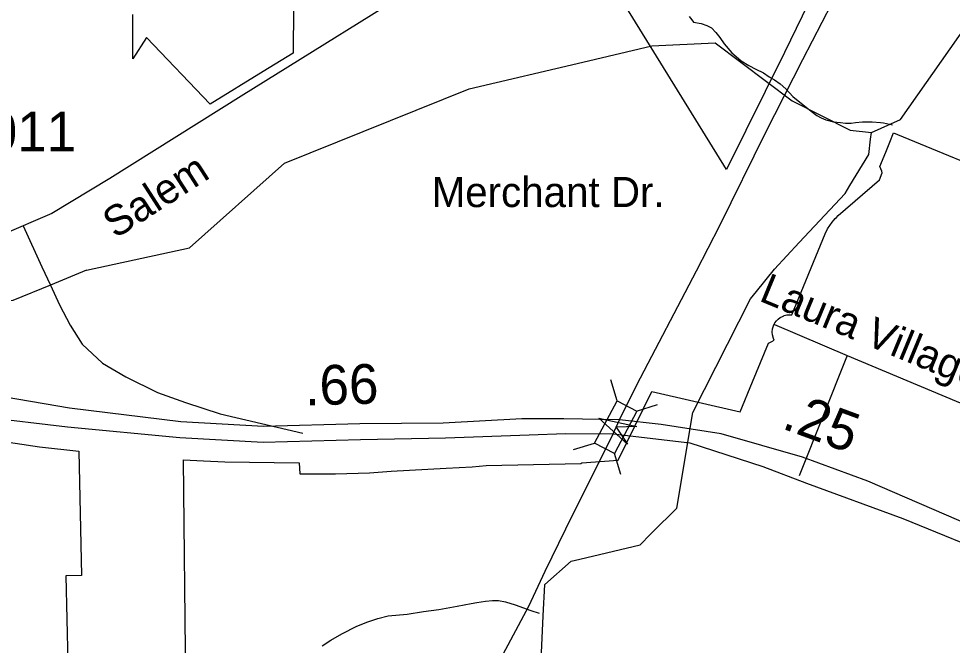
# Model space of a CAD drawing. Extents: x 2001466 to 2224147, y 644118 to 847247.
# Drawn here: x 2045719 to 2048661, y 726812 to 728784 of the extents above; entities that cross this region are included whole.
import ezdxf

# ---------------------------------------------------------------- set-up
doc = ezdxf.new("R2010")
doc.units = 0
for name, color, linetype in [('Exist Boundary Political City Limit New', 7, 'Continuous'), ('Exist Boundary Political City Limit New Hole', 7, 'Continuous'), ('Exist Hydrographic Creek Single Shore', 7, 'Continuous'), ('Exist Hydrographic Misc Water Feature', 7, 'Continuous'), ('Exist Railroad Mainline', 7, 'Continuous'), ('Exist Road Non-System Type 51', 7, 'Continuous'), ('Exist Road Non-System Type 51 Label', 7, 'Continuous'), ('Exist Road Primary US Divided Attributed', 7, 'Continuous'), ('Exist Road Primary US Mileage Hundredths English Label', 7, 'Continuous'), ('Exist Road Primary US Structure RailRoad Attributed CELL', 7, 'Continuous'), ('Exist Road Secondary Structure Standard Bridge CELL', 7, 'Continuous'), ('Exist Road Secondary Type 51 Attributed', 7, 'Continuous'), ('Exist Road Secondary Type 51 Label', 7, 'Continuous'), ('Exist Road Secondary Type 51 Number Label', 7, 'Continuous'), ('Map Preparation Boundary City Limit Buffer Line', 7, 'Continuous')]:
    doc.layers.add(name, color=color, linetype=linetype)

msp = doc.modelspace()

# ---------------------------------------------------------------- linework, layer by layer
at = {"layer": 'Exist Boundary Political City Limit New'}
for points in [[(2046246.1, 726695), (2046238.6, 727395.4), (2046301.4, 727392.6), (2046368.8, 727389.7), (2046524.1, 727387.2), (2046603.5, 727385.9), (2046605.1, 727351.1), (2046655.8, 727351.4), (2046717.6, 727351.9), (2046825.1, 727355.1), (2046893.1, 727359.4), (2047066.8, 727369.2), (2047147.9, 727373.9), (2047192.6, 727377.4), (2047490.2, 727384.4), (2047494.2, 727385.8), (2047608.5, 727394.6), (2047714.4, 727610.4), (2047993.2, 727547.1), (2048031.8, 727640.8), (2048081.8, 727762.6), (2048093, 727768.4), (2048099.9, 727772), (2048097.5, 727777.8), (2048094.6, 727788.8), (2048094, 727797.6), (2048094.9, 727807.4), (2048096.8, 727814.6), (2048099.1, 727820.4), (2048102.4, 727826.4), (2048107.2, 727833.1), (2048112.6, 727838.6), (2048118.6, 727843.2), (2048125.8, 727846.9), (2048130.6, 727849.1), (2048131.9, 727849.5), (2048139.6, 727851.5), (2048146.2, 727852.3), (2048155.8, 727852), (2048260.4, 728106.4), (2048268.4, 728122.3), (2048275.2, 728133.6), (2048282.9, 728143.9), (2048287.8, 728149.6), (2048292.2, 728154.8), (2048295.9, 728158.4), (2048301.8, 728164.1), (2048431.4, 728277.1), (2048440.6, 728299.3), (2048438.6, 728304), (2048432.5, 728318.7), (2048451.2, 728364.2), (2048463.9, 728395.1), (2048476.2, 728425.1), (2048488.8, 728419.9), (2048850.9, 728270.9)], [(2045115.2, 726677.4), (2045124.4, 727003.2), (2045126.5, 727069.5), (2045180.2, 727069.8), (2045200.2, 727363.2), (2045236.8, 727370.8), (2045252.4, 727460.7), (2045173.6, 727474.4), (2045182.8, 727521.4), (2045404.9, 727484.6), (2045406.5, 727494.4), (2045498, 727479.2), (2045785, 727436.8), (2045909, 727423.2), (2045917.8, 727031.3)], [(2045917.8, 727031.3), (2045867.9, 727030), (2045877.9, 726621.1)]]:
    msp.add_lwpolyline(points, dxfattribs=at)
at = {"layer": 'Exist Boundary Political City Limit New Hole'}
for points in [[(2047968.4, 729542.4), (2047987.6, 729465), (2048187.1, 729590.6), (2048300.1, 729359.7), (2048386.8, 729179.6), (2048312.4, 729040.6), (2048245.4, 728909.6), (2048188.6, 728792.3), (2048132.1, 728678.1), (2047949.2, 728308.9), (2047500, 729037.2), (2047436.2, 729141.6), (2047500, 729182.6), (2047735.4, 729327.1), (2047743.4, 729314), (2047859, 729385.3), (2047797, 729479.1), (2047671.1, 729680.5), (2047907.6, 729796.2), (2047968.4, 729542.4)], [(2046585.9, 728965.2), (2046584.2, 728675.4), (2046489.8, 728617.5), (2046322.8, 728515.4), (2046121.8, 728724.7), (2046079.1, 728657.9), (2046079.5, 728797.7)]]:
    msp.add_lwpolyline(points, dxfattribs=at)
at = {"layer": 'Exist Hydrographic Creek Single Shore'}
msp.add_lwpolyline([(2048406.1, 728425.5), (2048498.2, 728466.3), (2048838.2, 728951.5), (2049155.2, 729168.2), (2049396.1, 729251.8), (2049746.1, 729211.9), (2050021.1, 729285), (2050296.1, 729285.9), (2050471.2, 729187.3), (2050843.5, 729097.3)], dxfattribs=at)
at = {"layer": 'Exist Hydrographic Misc Water Feature'}
for p, q in [((2048403.7, 728405), (2048406.1, 728425.5)), ((2048100.8, 727996.1), (2048178.9, 728079.5)), ((2045932.8, 727992), (2045819.3, 727945.3)), ((2048044, 727925.2), (2048100.8, 727996.1)), ((2047710.4, 727161.2), (2047715.9, 727166.6)), ((2047366.5, 726787.6), (2047372.3, 726904.2))]:
    msp.add_line(p, q, dxfattribs=at)
for points in [[(2047832, 728790.6), (2047840, 728780.5), (2047845.9, 728772.7)], [(2047845.9, 728772.7), (2047869.9, 728768.6), (2047888.2, 728762.6), (2047902.1, 728754.8), (2047916.3, 728740.9), (2047928.2, 728725), (2047942.3, 728705), (2047966.1, 728677), (2047980, 728664.7), (2047996, 728650.9), (2048020.2, 728637.1), (2048042.4, 728624.8), (2048066.4, 728613.1), (2048084.2, 728601.1), (2048100.4, 728591.3), (2048118.4, 728579.2), (2048136.7, 728563.1), (2048158.4, 728539.1), (2048180.6, 728521.1), (2048200.5, 728505.1), (2048216.5, 728493.4), (2048234.5, 728479.3), (2048248.4, 728471.5), (2048262.6, 728465.3), (2048286.8, 728459.6), (2048308.5, 728457.5), (2048324.3, 728455.5), (2048342.8, 728455.6), (2048356.5, 728457.5), (2048378.7, 728459.5), (2048394.2, 728459.5), (2048408.4, 728459.8), (2048434.8, 728457.8), (2048444.3, 728456), (2048472.6, 728450.1)], [(2045932.8, 727992), (2046257.2, 728062.6), (2046557.2, 728328.8), (2047139.1, 728563), (2047497.1, 728647.6), (2047714.1, 728698.9), (2047914.2, 728707.9), (2048156.2, 728525.8), (2048339.1, 728433.5), (2048406.1, 728425.5)], [(2048338.8, 728259.5), (2048398.1, 728356.8), (2048403.7, 728405)], [(2048178.9, 728079.5), (2048323.1, 728233.7), (2048338.8, 728259.5)], [(2045819.3, 727945.3), (2045701.1, 727896.8), (2045401.1, 727873.3)], [(2047715.9, 727166.6), (2047793.2, 727243.8), (2047843.1, 727544.6), (2048025.1, 727901.8), (2048044, 727925.2)], [(2047487.1, 727083), (2047677.2, 727128), (2047710.4, 727161.2)], [(2047372.3, 726904.2), (2047377.2, 727002.9), (2047460.2, 727076.6), (2047487.1, 727083)], [(2046675.5, 726809.7), (2046703.2, 726827.8), (2046737.2, 726847.8), (2046785.4, 726872.1), (2046819.2, 726886.1), (2046851, 726896.2), (2046883.4, 726904.3), (2046943.1, 726910.3), (2046995, 726918.6), (2047043.2, 726924.7), (2047101.4, 726934.5), (2047145.3, 726942.9), (2047162.9, 726946.6), (2047190.8, 726951), (2047212.7, 726952.9), (2047231.2, 726953), (2047252.9, 726948.9), (2047283.3, 726939), (2047332.9, 726920.9), (2047359.1, 726913.2)]]:
    msp.add_lwpolyline(points, dxfattribs=at)
at = {"layer": 'Exist Railroad Mainline'}
for points in [[(2047612.7, 727521.6), (2047666.9, 727631.6), (2047855.1, 727990.8), (2047929, 728133.2), (2048073, 728424.3), (2048189.7, 728655.9), (2048281.3, 728832), (2048358.5, 728988.5), (2048427.2, 729119.1), (2048503.9, 729249.5), (2048605.1, 729407.4), (2048673.3, 729514.1)], [(2047592.2, 727477.6), (2047601.8, 727498.6), (2047612.7, 727521.6)], [(2044993.5, 722187.3), (2045068.1, 722332.8), (2045439.6, 723211.5), (2045726.4, 723789.9), (2046022.4, 724386), (2046079.1, 724500.3), (2046477.7, 725310.8), (2046790.6, 725941), (2047100.1, 726511.5), (2047327.3, 726934.8), (2047378.6, 727044.8), (2047443.1, 727178.3), (2047592.2, 727477.6)]]:
    msp.add_lwpolyline(points, dxfattribs=at)
at = {"layer": 'Exist Road Non-System Type 51'}
for points in [[(2045734, 728132.3), (2045792.4, 728002.7), (2045819.3, 727945.3)], [(2045819.3, 727945.3), (2045848.4, 727883.1), (2045882.1, 727819.6), (2045919.7, 727759.8), (2045983.4, 727699.7), (2046057.6, 727657.2), (2046156.7, 727607.7)], [(2048100.5, 727822), (2048330, 727723.6)], [(2048330, 727723.6), (2048178.7, 727345.1)], [(2048330, 727723.6), (2049016.3, 727436.6)], [(2046156.7, 727607.7), (2046245.1, 727575.8), (2046354.7, 727540.4), (2046614.4, 727479.4)]]:
    msp.add_lwpolyline(points, dxfattribs=at)
at = {"layer": 'Exist Road Primary US Divided Attributed'}
for points in [[(2047612.7, 727521.6), (2047436.8, 727524.1), (2047304.5, 727524.1), (2047057.1, 727510.6), (2046794.6, 727508.8), (2046490.4, 727500.8), (2046230.1, 727515.2), (2045879.7, 727558.6), (2045676.4, 727593.1), (2045280.4, 727666), (2045153.9, 727689.1)], [(2045136.6, 727617.1), (2045274.6, 727589.8), (2045606, 727530.7), (2045873, 727499.1), (2046227, 727466.1), (2046489.7, 727451.5), (2046797, 727459.6), (2047064.8, 727464.6), (2047327.5, 727474.2), (2047442.5, 727478), (2047592.2, 727477.6)], [(2048844.3, 727134.6), (2048395.3, 727328), (2048189.3, 727403.7), (2047932.7, 727477.7), (2047743.9, 727507), (2047612.7, 727521.6)], [(2047592.2, 727477.6), (2047833.7, 727449.2), (2048064.6, 727374.7), (2048201.9, 727322.6), (2048504.9, 727211.3), (2048819.4, 727082.8)]]:
    msp.add_lwpolyline(points, dxfattribs=at)
at = {"layer": 'Exist Road Primary US Structure RailRoad Attributed CELL'}
msp.add_lwpolyline([(2047637.6, 727444.4), (2047547.7, 727526.8), (2047666.7, 727500.4), (2047601.8, 727498.6)], close=True, dxfattribs=at)
at = {"layer": 'Exist Road Secondary Structure Standard Bridge CELL'}
for p, q in [((2047605.2, 727581.4), (2047585, 727647.4)), ((2047666.2, 727549), (2047732.1, 727569.2)), ((2047468.1, 727427.9), (2047534.1, 727448.1)), ((2047616.6, 727349), (2047596.4, 727415))]:
    msp.add_line(p, q, dxfattribs=at)
msp.add_lwpolyline([(2047534.1, 727448.1), (2047604.9, 727581.5), (2047667.3, 727548.4), (2047596.4, 727415)], close=True, dxfattribs=at)
at = {"layer": 'Exist Road Secondary Type 51 Attributed'}
msp.add_lwpolyline([(2047809.2, 729426.8), (2047476.1, 729206.5), (2047056.1, 728935.2), (2046420.5, 728540.6), (2046006.9, 728280.6), (2045823.5, 728171.1), (2045667.4, 728103.4), (2045517.7, 728061.6), (2045400.2, 728042.2), (2045290.8, 728039), (2045234.3, 728036.8)], dxfattribs=at)
at = {"layer": 'Map Preparation Boundary City Limit Buffer Line'}
for points in [[(2047968.4, 729542.4), (2047987.6, 729465), (2048187.1, 729590.6), (2048300.1, 729359.7), (2048386.8, 729179.6), (2048312.4, 729040.6), (2048245.4, 728909.6), (2048188.6, 728792.3), (2048132.1, 728678.1), (2047949.2, 728308.9), (2047500, 729037.2), (2047436.2, 729141.6), (2047500, 729182.6), (2047735.4, 729327.1), (2047743.4, 729314), (2047859, 729385.3), (2047797, 729479.1), (2047671.1, 729680.5), (2047907.6, 729796.2), (2047968.4, 729542.4)], [(2046585.9, 728965.2), (2046584.2, 728675.4), (2046489.8, 728617.5), (2046322.8, 728515.4), (2046121.8, 728724.7), (2046079.1, 728657.9), (2046079.5, 728797.7)], [(2046246.1, 726695), (2046238.6, 727395.4), (2046301.4, 727392.6), (2046368.8, 727389.7), (2046524.1, 727387.2), (2046603.5, 727385.9), (2046605.1, 727351.1), (2046655.8, 727351.4), (2046717.6, 727351.9), (2046825.1, 727355.1), (2046893.1, 727359.4), (2047066.8, 727369.2), (2047147.9, 727373.9), (2047192.6, 727377.4), (2047490.2, 727384.4), (2047494.2, 727385.8), (2047608.5, 727394.6), (2047714.4, 727610.4), (2047993.2, 727547.1), (2048031.8, 727640.8), (2048081.8, 727762.6), (2048093, 727768.4), (2048099.9, 727772), (2048097.5, 727777.8), (2048094.6, 727788.8), (2048094, 727797.6), (2048094.9, 727807.4), (2048096.8, 727814.6), (2048099.1, 727820.4), (2048102.4, 727826.4), (2048107.2, 727833.1), (2048112.6, 727838.6), (2048118.6, 727843.2), (2048125.8, 727846.9), (2048130.6, 727849.1), (2048131.9, 727849.5), (2048139.6, 727851.5), (2048146.2, 727852.3), (2048155.8, 727852), (2048260.4, 728106.4), (2048268.4, 728122.3), (2048275.2, 728133.6), (2048282.9, 728143.9), (2048287.8, 728149.6), (2048292.2, 728154.8), (2048295.9, 728158.4), (2048301.8, 728164.1), (2048431.4, 728277.1), (2048440.6, 728299.3), (2048438.6, 728304), (2048432.5, 728318.7), (2048451.2, 728364.2), (2048463.9, 728395.1), (2048476.2, 728425.1), (2048488.8, 728419.9), (2048850.9, 728270.9)], [(2045115.2, 726677.4), (2045124.4, 727003.2), (2045126.5, 727069.5), (2045180.2, 727069.8), (2045200.2, 727363.2), (2045236.8, 727370.8), (2045252.4, 727460.7), (2045173.6, 727474.4), (2045182.8, 727521.4), (2045404.9, 727484.6), (2045406.5, 727494.4), (2045498, 727479.2), (2045785, 727436.8), (2045909, 727423.2), (2045917.8, 727031.3)], [(2045917.8, 727031.3), (2045867.9, 727030), (2045877.9, 726621.1)]]:
    msp.add_lwpolyline(points, dxfattribs=at)

# ---------------------------------------------------------------- texts
at = {"layer": 'Exist Road Non-System Type 51 Label'}
for s, rotation, p in [('Merchant Dr.', 0.0069, (2047020.6, 728191)), ('Laura Village Dr.', 337.5645, (2048048.9, 727897.4))]:
    msp.add_text(s, height=95, rotation=rotation, dxfattribs=at).set_placement(p)
at = {"layer": 'Exist Road Primary US Mileage Hundredths English Label'}
for s, rotation, p in [('.66', 1.5086, (2046622.2, 727566.8)), ('.25', 339.8244, (2048120.3, 727495.6))]:
    msp.add_text(s, height=125, rotation=rotation, dxfattribs=at).set_placement(p)
at = {"layer": 'Exist Road Secondary Type 51 Label'}
msp.add_text('Salem', height=95, rotation=32.7809, dxfattribs=at).set_placement((2046024.2, 728089.9))
at = {"layer": 'Exist Road Secondary Type 51 Number Label'}
msp.add_text('1011', height=125, dxfattribs=at).set_placement((2045528.8, 728366.1))

doc.saveas('drawing.dxf')
